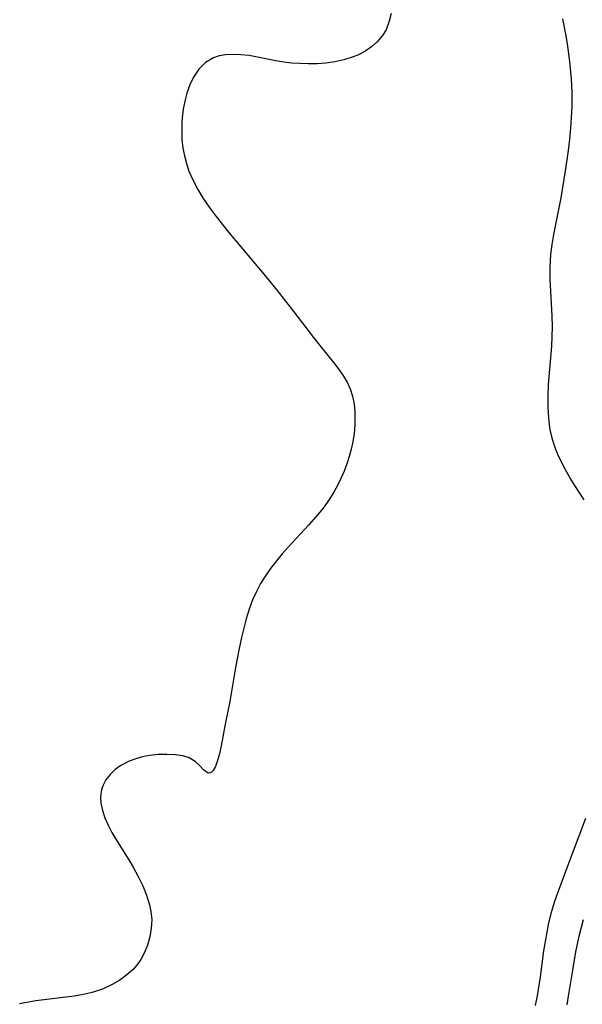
# Model space of a CAD drawing. Header units: metres. Extents: x 1073367 to 1082519, y 1569854 to 1574957.
# Tile 687 of 1056: x 1080986 to 1081082, y 1571117 to 1571286. Entities that reach past the tile are written whole.
import ezdxf

# ---------------------------------------------------------------- set-up
doc = ezdxf.new("R2010")
doc.units = ezdxf.units.M
doc.layers.add('CGG_CurvaNivelLidar_v1', color=253, linetype='Continuous', lineweight=30)

msp = doc.modelspace()

# ---------------------------------------------------------------- linework, layer by layer
at = {"layer": 'CGG_CurvaNivelLidar_v1'}
for p, q in [((1081049.4071, 1571285.6346, 77), (1081048.8506, 1571284.1918, 77)), ((1081049.7293, 1571287.0041, 77), (1081049.4071, 1571285.6346, 77)), ((1081079.6678, 1571283.4398, 77), (1081079.1385, 1571286.0872, 77)), ((1081048.8506, 1571284.1918, 77), (1081048.2586, 1571283.1856, 77)), ((1081047.3537, 1571282.1013, 77), (1081046.3587, 1571281.238, 77)), ((1081048.2586, 1571283.1856, 77), (1081047.3537, 1571282.1013, 77)), ((1081079.9424, 1571281.7878, 77), (1081079.6678, 1571283.4398, 77)), ((1081045.2378, 1571280.4945, 77), (1081044.0166, 1571279.8627, 77)), ((1081046.3587, 1571281.238, 77), (1081045.2378, 1571280.4945, 77)), ((1081080.3364, 1571278.754, 77), (1081079.9424, 1571281.7878, 77)), ((1081019.2806, 1571279.3667, 77), (1081017.9569, 1571278.5634, 77)), ((1081020.2766, 1571279.697, 77), (1081019.2806, 1571279.3667, 77)), ((1081021.345, 1571279.8838, 77), (1081020.2766, 1571279.697, 77)), ((1081022.6516, 1571279.9617, 77), (1081021.345, 1571279.8838, 77)), ((1081024.0122, 1571279.9139, 77), (1081022.6516, 1571279.9617, 77)), ((1081025.4065, 1571279.7545, 77), (1081024.0122, 1571279.9139, 77)), ((1081030.0081, 1571278.8677, 77), (1081025.4065, 1571279.7545, 77)), ((1081031.3525, 1571278.6561, 77), (1081030.0081, 1571278.8677, 77)), ((1081032.7091, 1571278.4965, 77), (1081031.3525, 1571278.6561, 77)), ((1081040.1133, 1571278.6767, 77), (1081038.5567, 1571278.4606, 77)), ((1081041.6251, 1571279.0116, 77), (1081040.1133, 1571278.6767, 77)), ((1081043.0741, 1571279.4719, 77), (1081041.6251, 1571279.0116, 77)), ((1081044.0166, 1571279.8627, 77), (1081043.0741, 1571279.4719, 77)), ((1081080.6072, 1571275.7059, 77), (1081080.3364, 1571278.754, 77)), ((1081016.8205, 1571277.4459, 77), (1081015.8748, 1571276.0815, 77)), ((1081017.9569, 1571278.5634, 77), (1081016.8205, 1571277.4459, 77)), ((1081034.1001, 1571278.3965, 77), (1081032.7091, 1571278.4965, 77)), ((1081035.594, 1571278.3465, 77), (1081034.1001, 1571278.3965, 77)), ((1081037.0829, 1571278.3624, 77), (1081035.594, 1571278.3465, 77)), ((1081038.5567, 1571278.4606, 77), (1081037.0829, 1571278.3624, 77)), ((1081015.8748, 1571276.0815, 77), (1081015.2288, 1571274.7625, 77)), ((1081080.7186, 1571273.4864, 77), (1081080.6072, 1571275.7059, 77)), ((1081015.2288, 1571274.7625, 77), (1081014.721, 1571273.3333, 77)), ((1081014.374, 1571271.9747, 77), (1081014.1209, 1571270.5676, 77)), ((1081014.721, 1571273.3333, 77), (1081014.374, 1571271.9747, 77)), ((1081080.7168, 1571271.0161, 77), (1081080.7339, 1571272.2519, 77)), ((1081080.7339, 1571272.2519, 77), (1081080.7186, 1571273.4864, 77)), ((1081014.1209, 1571270.5676, 77), (1081013.9542, 1571269.1274, 77)), ((1081080.6401, 1571269.1656, 77), (1081080.7168, 1571271.0161, 77)), ((1081013.9542, 1571269.1274, 77), (1081013.897, 1571268.3059, 77)), ((1081080.5126, 1571267.3147, 77), (1081080.6401, 1571269.1656, 77)), ((1081013.897, 1571268.3059, 77), (1081013.8597, 1571266.8383, 77)), ((1081013.8597, 1571266.8383, 77), (1081013.9117, 1571265.3674, 77)), ((1081080.342, 1571265.4645, 77), (1081080.5126, 1571267.3147, 77)), ((1081013.9117, 1571265.3674, 77), (1081014.0675, 1571263.9028, 77)), ((1081080.1212, 1571263.5266, 77), (1081080.342, 1571265.4645, 77)), ((1081014.0675, 1571263.9028, 77), (1081014.3143, 1571262.574, 77)), ((1081079.6723, 1571260.3408, 77), (1081080.1212, 1571263.5266, 77)), ((1081014.3143, 1571262.574, 77), (1081014.6592, 1571261.2639, 77)), ((1081014.6592, 1571261.2639, 77), (1081015.1001, 1571259.9783, 77)), ((1081078.8261, 1571255.3812, 77), (1081079.6723, 1571260.3408, 77)), ((1081015.1001, 1571259.9783, 77), (1081015.7985, 1571258.3798, 77)), ((1081015.7985, 1571258.3798, 77), (1081016.6216, 1571256.8251, 77)), ((1081016.6216, 1571256.8251, 77), (1081017.5429, 1571255.3093, 77)), ((1081017.5429, 1571255.3093, 77), (1081018.5683, 1571253.7955, 77)), ((1081077.6164, 1571249.1298, 77), (1081078.8261, 1571255.3812, 77)), ((1081018.5683, 1571253.7955, 77), (1081019.7658, 1571252.1815, 77)), ((1081019.7658, 1571252.1815, 77), (1081021.8964, 1571249.5266, 77)), ((1081021.8964, 1571249.5266, 77), (1081028.2396, 1571241.9736, 77)), ((1081077.3254, 1571247.4088, 77), (1081077.6164, 1571249.1298, 77)), ((1081077.1033, 1571245.6848, 77), (1081077.3254, 1571247.4088, 77)), ((1081077.0108, 1571244.5786, 77), (1081077.1033, 1571245.6848, 77)), ((1081076.9601, 1571243.4707, 77), (1081077.0108, 1571244.5786, 77)), ((1081076.9666, 1571241.47, 77), (1081076.9601, 1571243.4707, 77)), ((1081028.2396, 1571241.9736, 77), (1081030.2144, 1571239.5319, 77)), ((1081077.3123, 1571235.1602, 77), (1081076.9666, 1571241.47, 77)), ((1081030.2144, 1571239.5319, 77), (1081033.0577, 1571235.8847, 77)), ((1081033.0577, 1571235.8847, 77), (1081036.5852, 1571231.257, 77)), ((1081077.3516, 1571233.2842, 77), (1081077.3123, 1571235.1602, 77)), ((1081077.3149, 1571231.6304, 77), (1081077.3516, 1571233.2842, 77)), ((1081077.2254, 1571229.9748, 77), (1081077.3149, 1571231.6304, 77)), ((1081036.5852, 1571231.257, 77), (1081039.8774, 1571227.1712, 77)), ((1081076.7022, 1571223.4153, 77), (1081077.2254, 1571229.9748, 77)), ((1081039.8774, 1571227.1712, 77), (1081040.8235, 1571225.9259, 77)), ((1081040.8235, 1571225.9259, 77), (1081041.5462, 1571224.874, 77)), ((1081041.5462, 1571224.874, 77), (1081042.1827, 1571223.7958, 77)), ((1081042.1827, 1571223.7958, 77), (1081042.7034, 1571222.6775, 77)), ((1081076.6203, 1571221.3729, 77), (1081076.7022, 1571223.4153, 77)), ((1081042.7034, 1571222.6775, 77), (1081043.1114, 1571221.4043, 77)), ((1081043.1114, 1571221.4043, 77), (1081043.3716, 1571220.0804, 77)), ((1081076.6255, 1571219.5593, 77), (1081076.6203, 1571221.3729, 77)), ((1081043.3716, 1571220.0804, 77), (1081043.5068, 1571218.7186, 77)), ((1081076.7202, 1571217.7626, 77), (1081076.6255, 1571219.5593, 77)), ((1081043.5346, 1571217.9446, 77), (1081043.5066, 1571216.5035, 77)), ((1081043.5068, 1571218.7186, 77), (1081043.5346, 1571217.9446, 77)), ((1081043.5066, 1571216.5035, 77), (1081043.3818, 1571215.0495, 77)), ((1081076.9278, 1571215.9916, 77), (1081076.7202, 1571217.7626, 77)), ((1081043.3818, 1571215.0495, 77), (1081043.1606, 1571213.5925, 77)), ((1081077.1272, 1571214.9096, 77), (1081076.9278, 1571215.9916, 77)), ((1081077.391, 1571213.8449, 77), (1081077.1272, 1571214.9096, 77)), ((1081043.1606, 1571213.5925, 77), (1081042.8896, 1571212.3345, 77)), ((1081077.9138, 1571212.2981, 77), (1081077.391, 1571213.8449, 77)), ((1081042.8896, 1571212.3345, 77), (1081042.5506, 1571211.0846, 77)), ((1081078.3247, 1571211.3204, 77), (1081077.9138, 1571212.2981, 77)), ((1081078.7799, 1571210.3548, 77), (1081078.3247, 1571211.3204, 77)), ((1081042.1485, 1571209.8463, 77), (1081041.6681, 1571208.5782, 77)), ((1081042.5506, 1571211.0846, 77), (1081042.1485, 1571209.8463, 77)), ((1081079.5213, 1571208.927, 77), (1081078.7799, 1571210.3548, 77)), ((1081041.6681, 1571208.5782, 77), (1081041.1275, 1571207.3299, 77)), ((1081080.3219, 1571207.514, 77), (1081079.5213, 1571208.927, 77)), ((1081040.5292, 1571206.1052, 77), (1081039.9661, 1571205.0714, 77)), ((1081041.1275, 1571207.3299, 77), (1081040.5292, 1571206.1052, 77)), ((1081081.1713, 1571206.1154, 77), (1081080.3219, 1571207.514, 77)), ((1081082.7991, 1571203.6507, 77), (1081081.1713, 1571206.1154, 77)), ((1081039.9661, 1571205.0714, 77), (1081039.3557, 1571204.0628, 77)), ((1081038.7915, 1571203.2205, 77), (1081038.0674, 1571202.2367, 77)), ((1081039.3557, 1571204.0628, 77), (1081038.7915, 1571203.2205, 77)), ((1081038.0674, 1571202.2367, 77), (1081036.8499, 1571200.7472, 77)), ((1081035.5654, 1571199.3019, 77), (1081032.1168, 1571195.5673, 77)), ((1081036.8499, 1571200.7472, 77), (1081035.5654, 1571199.3019, 77)), ((1081031.0819, 1571194.3947, 77), (1081030.0863, 1571193.1999, 77)), ((1081032.1168, 1571195.5673, 77), (1081031.0819, 1571194.3947, 77)), ((1081030.0863, 1571193.1999, 77), (1081029.09, 1571191.9081, 77)), ((1081029.09, 1571191.9081, 77), (1081028.1995, 1571190.6318, 77)), ((1081027.3811, 1571189.3127, 77), (1081026.6434, 1571187.9506, 77)), ((1081028.1995, 1571190.6318, 77), (1081027.3811, 1571189.3127, 77)), ((1081026.6434, 1571187.9506, 77), (1081025.9991, 1571186.5435, 77)), ((1081025.9991, 1571186.5435, 77), (1081025.3997, 1571184.9214, 77)), ((1081025.3997, 1571184.9214, 77), (1081024.8928, 1571183.2544, 77)), ((1081024.8928, 1571183.2544, 77), (1081024.4766, 1571181.6884, 77)), ((1081024.4766, 1571181.6884, 77), (1081024.0973, 1571180.1024, 77)), ((1081024.0973, 1571180.1024, 77), (1081023.6864, 1571178.1979, 77)), ((1081023.6864, 1571178.1979, 77), (1081023.0728, 1571174.9317, 77)), ((1081023.0728, 1571174.9317, 77), (1081022.1235, 1571169.1376, 77)), ((1081022.1235, 1571169.1376, 77), (1081021.3257, 1571165.2323, 77)), ((1081021.3257, 1571165.2323, 77), (1081020.6185, 1571161.5115, 77)), ((1081020.6185, 1571161.5115, 77), (1081020.3197, 1571160.1786, 77)), ((1081004.87, 1571158.9077, 77), (1081003.4477, 1571158.1794, 77)), ((1081005.9883, 1571159.3257, 77), (1081004.87, 1571158.9077, 77)), ((1081007.1477, 1571159.651, 77), (1081005.9883, 1571159.3257, 77)), ((1081008.3291, 1571159.8771, 77), (1081007.1477, 1571159.651, 77)), ((1081009.8459, 1571160.02, 77), (1081008.3291, 1571159.8771, 77)), ((1081011.3277, 1571160.0466, 77), (1081009.8459, 1571160.02, 77)), ((1081012.7445, 1571159.9951, 77), (1081011.3277, 1571160.0466, 77)), ((1081014.0396, 1571159.8256, 77), (1081012.7445, 1571159.9951, 77)), ((1081015.1632, 1571159.4729, 77), (1081014.0396, 1571159.8256, 77)), ((1081016.1507, 1571158.8409, 77), (1081015.1632, 1571159.4729, 77)), ((1081016.9471, 1571158.0861, 77), (1081016.1507, 1571158.8409, 77)), ((1081019.9967, 1571158.9918, 77), (1081019.6401, 1571158.0029, 77)), ((1081020.3197, 1571160.1786, 77), (1081019.9967, 1571158.9918, 77)), ((1081002.454, 1571157.4545, 77), (1081001.5924, 1571156.6116, 77)), ((1081003.4477, 1571158.1794, 77), (1081002.454, 1571157.4545, 77)), ((1081017.622, 1571157.3875, 77), (1081016.9471, 1571158.0861, 77)), ((1081018.2341, 1571156.9307, 77), (1081017.622, 1571157.3875, 77)), ((1081019.2378, 1571157.277, 77), (1081018.9498, 1571156.9874, 77)), ((1081019.6401, 1571158.0029, 77), (1081019.2378, 1571157.277, 77)), ((1081000.8817, 1571155.6727, 77), (1081000.3483, 1571154.6546, 77)), ((1081001.5924, 1571156.6116, 77), (1081000.8817, 1571155.6727, 77)), ((1081018.4658, 1571156.8611, 77), (1081018.2341, 1571156.9307, 77)), ((1081018.748, 1571156.8852, 77), (1081018.4658, 1571156.8611, 77)), ((1081018.9498, 1571156.9874, 77), (1081018.748, 1571156.8852, 77)), ((1081000.1152, 1571153.9609, 77), (1080999.9933, 1571153.3202, 77)), ((1081000.3483, 1571154.6546, 77), (1081000.1152, 1571153.9609, 77)), ((1080999.9933, 1571153.3202, 77), (1080999.9553, 1571152.6937, 77)), ((1080999.9553, 1571152.6937, 77), (1081000.0289, 1571151.6895, 77)), ((1081000.0289, 1571151.6895, 77), (1081000.2905, 1571150.4583, 77)), ((1081000.2905, 1571150.4583, 77), (1081000.7074, 1571149.2018, 77)), ((1081000.7074, 1571149.2018, 77), (1081001.2532, 1571147.934, 77)), ((1081079.6449, 1571140.0647, 77), (1081083.0928, 1571149.1278, 77)), ((1081001.2532, 1571147.934, 77), (1081001.9082, 1571146.6675, 77)), ((1081001.9082, 1571146.6675, 77), (1081002.5685, 1571145.5469, 77)), ((1081002.5685, 1571145.5469, 77), (1081004.7912, 1571142.0157, 77)), ((1081004.7912, 1571142.0157, 77), (1081005.5589, 1571140.7133, 77)), ((1081005.5589, 1571140.7133, 77), (1081006.4168, 1571139.1411, 77)), ((1081006.4168, 1571139.1411, 77), (1081007.1925, 1571137.5495, 77)), ((1081078.0392, 1571135.722, 77), (1081079.6449, 1571140.0647, 77)), ((1081007.1925, 1571137.5495, 77), (1081007.8569, 1571135.9447, 77)), ((1081007.8569, 1571135.9447, 77), (1081008.3748, 1571134.3013, 77)), ((1081077.7009, 1571134.7363, 77), (1081078.0392, 1571135.722, 77)), ((1081008.3748, 1571134.3013, 77), (1081008.603, 1571133.1625, 77)), ((1081077.241, 1571133.2003, 77), (1081077.7009, 1571134.7363, 77)), ((1081008.603, 1571133.1625, 77), (1081008.7187, 1571131.7717, 77)), ((1081076.7571, 1571131.1938, 77), (1081077.241, 1571133.2003, 77)), ((1081008.6512, 1571130.2757, 77), (1081008.4078, 1571128.8041, 77)), ((1081008.7187, 1571131.7717, 77), (1081008.6512, 1571130.2757, 77)), ((1081076.4353, 1571129.5993, 77), (1081076.7571, 1571131.1938, 77)), ((1081081.9366, 1571128.9197, 76.5), (1081082.2623, 1571130.2586, 76.5)), ((1081082.2623, 1571130.2586, 76.5), (1081082.6979, 1571131.7906, 76.5)), ((1081008.4078, 1571128.8041, 77), (1081008.0072, 1571127.374, 77)), ((1081075.905, 1571126.3814, 77), (1081076.4353, 1571129.5993, 77)), ((1081081.3834, 1571126.2168, 76.5), (1081081.9366, 1571128.9197, 76.5)), ((1081008.0072, 1571127.374, 77), (1081007.4999, 1571126.1011, 77)), ((1081007.4999, 1571126.1011, 77), (1081006.8531, 1571124.9039, 77)), ((1081075.3195, 1571121.9598, 77), (1081075.905, 1571126.3814, 77)), ((1081080.8904, 1571123.459, 76.5), (1081081.3834, 1571126.2168, 76.5)), ((1081006.5233, 1571124.4128, 77), (1081005.58, 1571123.2896, 77)), ((1081006.8531, 1571124.9039, 77), (1081006.5233, 1571124.4128, 77)), ((1081080.122, 1571118.6435, 76.5), (1081080.8904, 1571123.459, 76.5)), ((1081004.4814, 1571122.2858, 77), (1081003.2585, 1571121.395, 77)), ((1081005.58, 1571123.2896, 77), (1081004.4814, 1571122.2858, 77)), ((1081074.8104, 1571118.7013, 77), (1081075.3195, 1571121.9598, 77)), ((1081001.9336, 1571120.6181, 77), (1081000.2831, 1571119.8633, 77)), ((1081003.2585, 1571121.395, 77), (1081001.9336, 1571120.6181, 77)), ((1080995.4338, 1571118.6332, 77), (1080988.8691, 1571117.8144, 77)), ((1080997.0062, 1571118.9083, 77), (1080995.4338, 1571118.6332, 77)), ((1080998.5409, 1571119.2751, 77), (1080997.0062, 1571118.9083, 77)), ((1081000.2831, 1571119.8633, 77), (1080998.5409, 1571119.2751, 77)), ((1081074.447, 1571117.0325, 77), (1081074.8104, 1571118.7013, 77)), ((1081079.8474, 1571117.1602, 76.5), (1081080.122, 1571118.6435, 76.5)), ((1080988.8691, 1571117.8144, 77), (1080986.0989, 1571117.3346, 77))]:
    msp.add_line(p, q, dxfattribs=at)

doc.saveas('drawing.dxf')
